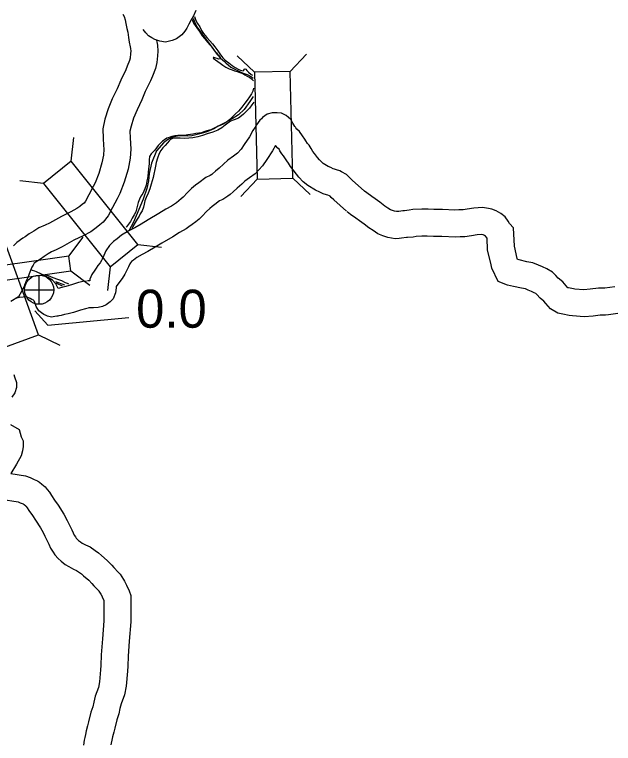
# Model space of a CAD drawing. Extents: x -939622 to -934245, y 1383184 to 1385301.
# Drawn here: x -935216.43 to -935196.45, y 1384090.07 to 1384114.37 of the extents above; entities that cross this region are included whole.
import ezdxf

# ---------------------------------------------------------------- set-up
doc = ezdxf.new("R2010")
doc.units = 0
for name, color, linetype in [('Level 10', 7, 'Continuous'), ('Level 20', 7, 'Continuous'), ('Level 25', 7, 'Continuous'), ('Level 26', 7, 'Continuous'), ('Level 8', 7, 'Continuous'), ('Level 9', 7, 'Continuous')]:
    doc.layers.add(name, color=color, linetype=linetype)

msp = doc.modelspace()

# ---------------------------------------------------------------- linework, layer by layer
at = {"layer": 'Level 10'}
for points in [[(-935212.809, 1384114.384), (-935212.774, 1384114.306), (-935212.741, 1384114.196), (-935212.711, 1384114.078), (-935212.677, 1384113.905), (-935212.65, 1384113.786), (-935212.625, 1384113.608), (-935212.6, 1384113.457), (-935212.566, 1384113.293), (-935212.555, 1384113.236), (-935212.548, 1384113.149), (-935212.553, 1384113.072), (-935212.571, 1384112.919), (-935212.586, 1384112.841), (-935212.665, 1384112.649), (-935212.711, 1384112.53), (-935212.882, 1384112.19), (-935213.006, 1384111.899), (-935213.165, 1384111.558), (-935213.303, 1384111.224), (-935213.414, 1384110.88), (-935213.476, 1384110.567), (-935213.471, 1384110.24), (-935213.461, 1384110.017), (-935213.451, 1384109.88), (-935213.462, 1384109.689), (-935213.511, 1384109.433), (-935213.617, 1384109.076), (-935213.736, 1384108.762), (-935213.799, 1384108.637), (-935213.948, 1384108.357), (-935214.058, 1384108.151), (-935214.109, 1384108.087), (-935214.156, 1384108.049), (-935214.247, 1384107.971), (-935214.349, 1384107.901), (-935214.547, 1384107.796), (-935214.861, 1384107.643), (-935215.257, 1384107.421), (-935215.404, 1384107.35), (-935215.619, 1384107.263), (-935215.785, 1384107.152), (-935215.942, 1384107.057), (-935216.074, 1384106.961), (-935216.147, 1384106.913), (-935216.355, 1384106.771), (-935216.462, 1384106.661)], [(-935210.379, 1384114.503), (-935210.461, 1384114.327), (-935210.536, 1384114.2), (-935210.614, 1384114.049), (-935210.684, 1384113.923), (-935210.747, 1384113.82), (-935210.85, 1384113.696), (-935211.02, 1384113.565), (-935211.167, 1384113.507), (-935211.386, 1384113.451), (-935211.578, 1384113.483), (-935211.748, 1384113.537), (-935211.844, 1384113.594), (-935211.954, 1384113.668), (-935212.048, 1384113.766), (-935212.134, 1384113.872), (-935212.137, 1384113.876)], [(-935211.691, 1384113.506), (-935211.683, 1384113.468), (-935211.662, 1384113.357), (-935211.646, 1384113.157), (-935211.656, 1384112.993), (-935211.681, 1384112.778), (-935211.721, 1384112.579), (-935211.828, 1384112.318), (-935211.886, 1384112.166), (-935212.065, 1384111.81), (-935212.185, 1384111.532), (-935212.34, 1384111.196), (-935212.458, 1384110.913), (-935212.541, 1384110.654), (-935212.575, 1384110.486), (-935212.571, 1384110.266), (-935212.563, 1384110.068), (-935212.55, 1384109.887), (-935212.567, 1384109.579), (-935212.635, 1384109.22), (-935212.764, 1384108.788), (-935212.911, 1384108.4), (-935213, 1384108.223), (-935213.154, 1384107.934), (-935213.302, 1384107.655), (-935213.468, 1384107.447), (-935213.582, 1384107.356), (-935213.699, 1384107.256), (-935213.882, 1384107.13), (-935214.138, 1384106.994), (-935214.444, 1384106.845), (-935214.841, 1384106.623), (-935215.039, 1384106.527), (-935215.195, 1384106.464), (-935215.302, 1384106.392), (-935215.443, 1384106.307), (-935215.561, 1384106.22), (-935215.648, 1384106.164), (-935215.773, 1384106.079), (-935215.773, 1384106.079), (-935215.808, 1384106.01), (-935215.845, 1384105.947), (-935215.86, 1384105.921), (-935215.888, 1384105.856)], [(-935204.753, 1384108.487), (-935205.162, 1384108.853), (-935205.241, 1384108.926), (-935205.353, 1384109.035), (-935205.514, 1384109.13), (-935205.58, 1384109.156), (-935205.683, 1384109.198), (-935205.756, 1384109.218), (-935205.797, 1384109.233), (-935205.879, 1384109.269), (-935205.963, 1384109.307), (-935206.128, 1384109.411), (-935206.19, 1384109.46), (-935206.25, 1384109.525), (-935206.316, 1384109.611), (-935206.419, 1384109.736), (-935206.47, 1384109.809), (-935206.535, 1384109.907), (-935206.603, 1384110.014), (-935206.649, 1384110.074), (-935206.711, 1384110.158), (-935206.745, 1384110.214), (-935206.82, 1384110.327), (-935206.917, 1384110.475), (-935207.009, 1384110.556), (-935207.042, 1384110.593), (-935207.047, 1384110.6), (-935207.059, 1384110.618), (-935207.075, 1384110.644), (-935207.106, 1384110.698), (-935207.139, 1384110.752), (-935207.208, 1384110.868), (-935207.365, 1384111.005), (-935207.524, 1384111.082), (-935207.666, 1384111.095), (-935207.722, 1384111.099), (-935207.837, 1384111.097), (-935207.994, 1384111.056), (-935208.151, 1384110.944), (-935208.192, 1384110.892), (-935208.239, 1384110.85), (-935208.351, 1384110.7), (-935208.4, 1384110.613), (-935208.474, 1384110.509), (-935208.59, 1384110.297), (-935208.766, 1384110.037), (-935208.867, 1384109.879), (-935208.991, 1384109.747), (-935209.124, 1384109.653), (-935209.309, 1384109.513), (-935209.455, 1384109.384), (-935209.596, 1384109.25), (-935209.718, 1384109.148), (-935209.818, 1384109.063), (-935209.844, 1384109.042), (-935209.904, 1384109.002), (-935210.043, 1384108.94), (-935210.277, 1384108.765), (-935210.39, 1384108.683), (-935210.519, 1384108.573), (-935210.66, 1384108.435), (-935210.803, 1384108.284), (-935210.864, 1384108.226), (-935210.942, 1384108.163), (-935211.026, 1384108.096), (-935211.129, 1384108.029), (-935211.191, 1384107.982), (-935211.374, 1384107.883), (-935211.614, 1384107.733), (-935211.97, 1384107.527), (-935212.199, 1384107.386), (-935212.411, 1384107.265), (-935212.611, 1384107.16), (-935212.853, 1384107.012), (-935213.006, 1384106.897), (-935213.126, 1384106.802), (-935213.257, 1384106.667), (-935213.376, 1384106.49), (-935213.445, 1384106.332), (-935213.498, 1384106.218), (-935213.524, 1384106.166), (-935213.571, 1384106.096), (-935213.643, 1384106.001), (-935213.701, 1384105.919), (-935213.753, 1384105.849), (-935213.845, 1384105.709), (-935213.91, 1384105.552), (-935213.92, 1384105.493), (-935213.991, 1384105.489)], [(-935205.352, 1384107.816), (-935205.77, 1384108.189), (-935205.862, 1384108.275), (-935205.902, 1384108.314), (-935205.911, 1384108.319), (-935205.917, 1384108.322), (-935205.971, 1384108.344), (-935206.025, 1384108.359), (-935206.129, 1384108.396), (-935206.246, 1384108.447), (-935206.392, 1384108.514), (-935206.646, 1384108.674), (-935206.803, 1384108.797), (-935206.939, 1384108.945), (-935207.019, 1384109.049), (-935207.137, 1384109.191), (-935207.215, 1384109.303), (-935207.291, 1384109.419), (-935207.34, 1384109.497), (-935207.368, 1384109.532), (-935207.459, 1384109.656), (-935207.505, 1384109.731), (-935207.572, 1384109.832), (-935207.603, 1384109.88), (-935207.646, 1384109.918), (-935207.723, 1384110.005), (-935207.821, 1384109.828), (-935208.015, 1384109.542), (-935208.154, 1384109.323), (-935208.397, 1384109.066), (-935208.591, 1384108.927), (-935208.739, 1384108.816), (-935208.847, 1384108.72), (-935208.997, 1384108.579), (-935209.137, 1384108.461), (-935209.238, 1384108.375), (-935209.307, 1384108.317), (-935209.473, 1384108.209), (-935209.584, 1384108.159), (-935209.743, 1384108.041), (-935209.832, 1384107.976), (-935209.911, 1384107.908), (-935210.019, 1384107.803), (-935210.165, 1384107.648), (-935210.27, 1384107.549), (-935210.382, 1384107.459), (-935210.499, 1384107.366), (-935210.611, 1384107.293), (-935210.704, 1384107.223), (-935210.92, 1384107.106), (-935211.15, 1384106.961), (-935211.509, 1384106.754), (-935211.739, 1384106.612), (-935211.979, 1384106.475), (-935212.167, 1384106.376), (-935212.347, 1384106.266), (-935212.456, 1384106.185), (-935212.52, 1384106.134), (-935212.555, 1384106.098), (-935212.583, 1384106.056), (-935212.624, 1384105.961), (-935212.688, 1384105.826), (-935212.743, 1384105.714), (-935212.838, 1384105.573), (-935212.918, 1384105.467), (-935212.972, 1384105.391), (-935213.014, 1384105.334), (-935213.032, 1384105.308), (-935213.031, 1384105.264), (-935213.056, 1384105.093), (-935213.142, 1384104.896), (-935213.242, 1384104.793), (-935213.369, 1384104.691), (-935213.495, 1384104.64), (-935213.634, 1384104.604), (-935213.796, 1384104.591), (-935213.87, 1384104.594), (-935213.874, 1384104.594), (-935213.944, 1384104.59)], [(-935196.398, 1384105.297), (-935196.729, 1384105.249), (-935196.746, 1384105.247), (-935196.944, 1384105.253), (-935197.225, 1384105.213), (-935197.432, 1384105.195), (-935197.734, 1384105.217), (-935197.774, 1384105.222), (-935197.946, 1384105.259), (-935197.966, 1384105.264), (-935198.02, 1384105.327), (-935198.138, 1384105.464), (-935198.288, 1384105.587), (-935198.369, 1384105.668), (-935198.485, 1384105.785), (-935198.666, 1384105.889), (-935198.809, 1384105.962), (-935198.95, 1384106.018), (-935199.136, 1384106.094), (-935199.333, 1384106.127), (-935199.589, 1384106.188), (-935199.647, 1384106.2), (-935199.657, 1384106.238), (-935199.75, 1384106.653), (-935199.781, 1384107.257), (-935199.913, 1384107.408), (-935199.96, 1384107.481), (-935200.056, 1384107.629), (-935200.207, 1384107.734), (-935200.36, 1384107.823), (-935200.503, 1384107.878), (-935200.61, 1384107.908), (-935200.814, 1384107.939), (-935201.106, 1384107.919), (-935201.324, 1384107.88), (-935201.461, 1384107.862), (-935201.606, 1384107.863), (-935201.742, 1384107.85), (-935202.148, 1384107.867), (-935202.329, 1384107.871), (-935202.435, 1384107.869), (-935202.632, 1384107.878), (-935202.844, 1384107.881), (-935203.137, 1384107.874), (-935203.266, 1384107.845), (-935203.419, 1384107.832), (-935203.474, 1384107.824), (-935203.605, 1384107.806), (-935203.664, 1384107.803), (-935203.689, 1384107.801), (-935203.756, 1384107.812), (-935203.823, 1384107.834), (-935203.886, 1384107.861), (-935203.971, 1384107.916), (-935204.073, 1384107.985), (-935204.235, 1384108.112), (-935204.401, 1384108.223), (-935204.511, 1384108.307), (-935204.675, 1384108.423), (-935204.753, 1384108.487)], [(-935205.352, 1384107.816), (-935205.367, 1384107.83)], [(-935196.306, 1384104.401), (-935196.611, 1384104.357), (-935196.707, 1384104.345), (-935196.894, 1384104.351), (-935197.123, 1384104.318), (-935197.426, 1384104.293), (-935197.816, 1384104.321), (-935197.92, 1384104.332), (-935198.135, 1384104.38), (-935198.299, 1384104.414), (-935198.551, 1384104.563), (-935198.704, 1384104.742), (-935198.769, 1384104.818), (-935198.893, 1384104.919), (-935199.007, 1384105.034), (-935199.038, 1384105.065), (-935199.093, 1384105.096), (-935199.18, 1384105.141), (-935199.287, 1384105.183), (-935199.385, 1384105.223), (-935199.513, 1384105.245), (-935199.783, 1384105.309), (-935199.979, 1384105.349), (-935200.294, 1384105.472), (-935200.502, 1384105.915), (-935200.531, 1384106.022), (-935200.644, 1384106.53), (-935200.664, 1384106.912), (-935200.712, 1384106.986), (-935200.75, 1384107.008), (-935200.788, 1384107.023), (-935200.802, 1384107.027), (-935200.851, 1384107.034), (-935200.997, 1384107.024), (-935201.187, 1384106.991), (-935201.404, 1384106.962), (-935201.565, 1384106.963), (-935201.717, 1384106.948), (-935202.177, 1384106.967), (-935202.332, 1384106.97), (-935202.449, 1384106.969), (-935202.66, 1384106.978), (-935202.839, 1384106.981), (-935203.027, 1384106.976), (-935203.131, 1384106.953), (-935203.315, 1384106.938), (-935203.349, 1384106.933), (-935203.519, 1384106.91), (-935203.597, 1384106.905), (-935203.728, 1384106.893), (-935203.975, 1384106.937), (-935204.137, 1384106.99), (-935204.31, 1384107.063), (-935204.468, 1384107.166), (-935204.603, 1384107.256), (-935204.763, 1384107.383), (-935204.924, 1384107.49), (-935205.045, 1384107.583), (-935205.221, 1384107.708), (-935205.331, 1384107.797)], [(-935215.884, 1384105.866), (-935215.92, 1384105.778), (-935215.939, 1384105.726), (-935215.971, 1384105.622), (-935216.034, 1384105.492), (-935216.065, 1384105.423), (-935216.092, 1384105.362), (-935216.11, 1384105.318), (-935216.146, 1384105.227), (-935216.194, 1384105.132), (-935216.292, 1384104.954)], [(-935214.022, 1384105.486), (-935214.134, 1384105.473), (-935214.296, 1384105.432), (-935214.494, 1384105.373), (-935214.714, 1384105.3), (-935214.849, 1384105.265), (-935214.973, 1384105.239), (-935214.986, 1384105.259), (-935215.008, 1384105.302), (-935215.053, 1384105.388), (-935215.157, 1384105.512), (-935215.308, 1384105.608), (-935215.381, 1384105.647), (-935215.448, 1384105.681), (-935215.522, 1384105.716), (-935215.699, 1384105.798), (-935215.754, 1384105.816), (-935215.831, 1384105.841), (-935215.868, 1384105.845)], [(-935216.292, 1384104.954), (-935216.553, 1384104.799)], [(-935213.913, 1384104.593), (-935213.969, 1384104.586), (-935214.058, 1384104.563), (-935214.225, 1384104.514), (-935214.459, 1384104.437), (-935214.641, 1384104.389), (-935214.757, 1384104.365), (-935214.868, 1384104.341), (-935214.944, 1384104.326), (-935214.979, 1384104.318), (-935215.018, 1384104.309), (-935215.078, 1384104.299), (-935215.192, 1384104.283), (-935215.327, 1384104.315), (-935215.376, 1384104.333), (-935215.452, 1384104.365), (-935215.532, 1384104.423), (-935215.62, 1384104.497), (-935215.71, 1384104.641), (-935215.748, 1384104.773), (-935215.749, 1384104.782), (-935215.767, 1384104.811), (-935215.783, 1384104.841), (-935215.798, 1384104.849), (-935215.847, 1384104.874), (-935215.906, 1384104.902), (-935216.006, 1384104.948), (-935216.015, 1384104.954), (-935216.019, 1384104.956), (-935216.136, 1384104.95), (-935216.256, 1384104.939), (-935216.349, 1384104.919)], [(-935216.453, 1384102.373), (-935216.423, 1384102.29), (-935216.366, 1384102.103), (-935216.364, 1384101.938), (-935216.416, 1384101.758), (-935216.519, 1384101.616)], [(-935216.558, 1384100.701), (-935216.274, 1384100.536)], [(-935216.274, 1384100.536), (-935216.204, 1384100.294), (-935216.201, 1384100.285), (-935216.144, 1384100.16), (-935216.138, 1384099.964), (-935216.158, 1384099.82), (-935216.203, 1384099.66), (-935216.359, 1384099.383), (-935216.547, 1384099.072), (-935216.058, 1384098.992), (-935215.907, 1384098.931), (-935215.814, 1384098.894), (-935215.767, 1384098.872), (-935215.711, 1384098.848), (-935215.662, 1384098.818), (-935215.591, 1384098.781), (-935215.512, 1384098.712), (-935215.41, 1384098.623), (-935215.336, 1384098.537), (-935215.265, 1384098.442), (-935215.192, 1384098.33), (-935215.089, 1384098.174), (-935214.976, 1384098.014), (-935214.786, 1384097.71), (-935214.668, 1384097.501), (-935214.605, 1384097.361), (-935214.516, 1384097.185), (-935214.47, 1384097.092), (-935214.435, 1384097.012), (-935214.394, 1384096.951), (-935214.367, 1384096.911), (-935214.32, 1384096.857), (-935214.296, 1384096.836), (-935214.231, 1384096.786), (-935214.169, 1384096.749), (-935214.056, 1384096.686), (-935213.908, 1384096.622), (-935213.739, 1384096.498), (-935213.626, 1384096.42), (-935213.531, 1384096.329), (-935213.335, 1384096.166), (-935213.186, 1384096.008), (-935213.118, 1384095.932), (-935212.968, 1384095.774), (-935212.906, 1384095.71), (-935212.793, 1384095.536), (-935212.755, 1384095.476), (-935212.689, 1384095.34), (-935212.603, 1384095.156), (-935212.548, 1384094.994), (-935212.544, 1384094.696), (-935212.546, 1384094.119), (-935212.599, 1384093.479), (-935212.641, 1384092.97), (-935212.652, 1384092.643), (-935212.654, 1384092.47), (-935212.701, 1384091.979), (-935212.76, 1384091.691), (-935212.871, 1384091.381), (-935212.911, 1384091.225), (-935212.95, 1384091.052), (-935213.015, 1384090.854), (-935213.086, 1384090.573), (-935213.119, 1384090.437), (-935213.157, 1384090.288), (-935213.179, 1384090.175), (-935213.203, 1384090.069), (-935213.215, 1384090.013)], [(-935216.874, 1384098.213), (-935216.303, 1384098.12), (-935216.239, 1384098.094), (-935216.171, 1384098.068), (-935216.141, 1384098.053), (-935216.125, 1384098.046), (-935216.102, 1384098.033), (-935216.102, 1384098.032), (-935216.051, 1384097.988), (-935216.037, 1384097.972), (-935216.002, 1384097.926), (-935215.946, 1384097.838), (-935215.832, 1384097.666), (-935215.726, 1384097.516), (-935215.559, 1384097.25), (-935215.472, 1384097.095), (-935215.418, 1384096.974), (-935215.32, 1384096.781), (-935215.285, 1384096.71), (-935215.227, 1384096.579), (-935215.139, 1384096.446), (-935215.078, 1384096.358), (-935214.966, 1384096.229), (-935214.876, 1384096.146), (-935214.734, 1384096.037), (-935214.617, 1384095.969), (-935214.456, 1384095.878), (-935214.359, 1384095.836), (-935214.261, 1384095.764), (-935214.196, 1384095.719), (-935214.131, 1384095.657), (-935213.953, 1384095.509), (-935213.848, 1384095.398), (-935213.78, 1384095.322), (-935213.617, 1384095.151), (-935213.614, 1384095.148), (-935213.55, 1384095.048), (-935213.541, 1384095.035), (-935213.502, 1384094.954), (-935213.446, 1384094.834), (-935213.444, 1384094.692), (-935213.446, 1384094.157), (-935213.496, 1384093.553), (-935213.54, 1384093.022), (-935213.551, 1384092.664), (-935213.554, 1384092.519), (-935213.592, 1384092.114), (-935213.629, 1384091.934), (-935213.732, 1384091.646), (-935213.786, 1384091.436), (-935213.819, 1384091.291), (-935213.879, 1384091.106), (-935213.96, 1384090.788), (-935213.992, 1384090.654), (-935214.036, 1384090.485), (-935214.06, 1384090.358), (-935214.081, 1384090.266), (-935214.1, 1384090.178), (-935214.126, 1384090.012)]]:
    msp.add_lwpolyline(points, dxfattribs=at)
at = {"layer": 'Level 20'}
for p, q in [((-935208.424, 1384112.447), (-935208.999, 1384112.992)), ((-935207.236, 1384112.479), (-935206.691, 1384113.054)), ((-935214.539, 1384109.484), (-935214.453, 1384110.271)), ((-935215.466, 1384108.741), (-935216.254, 1384108.828)), ((-935208.327, 1384108.884), (-935208.872, 1384108.309)), ((-935207.14, 1384108.916), (-935206.565, 1384108.372)), ((-935214.612, 1384106.315), (-935214.136, 1384106.948)), ((-935212.311, 1384106.703), (-935211.524, 1384106.616)), ((-935213.238, 1384105.96), (-935213.325, 1384105.173)), ((-935214.544, 1384105.827), (-935213.911, 1384105.351)), ((-935215.629, 1384103.687), (-935214.912, 1384103.35))]:
    msp.add_line(p, q, dxfattribs=at)
for points in [[(-935207.14, 1384108.916), (-935207.236, 1384112.479), (-935208.424, 1384112.447), (-935208.327, 1384108.884)], [(-935212.311, 1384106.703), (-935214.539, 1384109.484), (-935215.466, 1384108.741), (-935213.238, 1384105.96)], [(-935215.629, 1384103.687), (-935216.839, 1384107.039), (-935217.956, 1384106.636), (-935216.747, 1384103.284)], [(-935214.612, 1384106.315), (-935218.141, 1384105.817), (-935218.073, 1384105.329), (-935214.544, 1384105.827)]]:
    msp.add_lwpolyline(points, close=True, dxfattribs=at)
at = {"layer": 'Level 25'}
for p, q in [((-935215.751, 1384104.487), (-935215.313, 1384104.013)), ((-935215.313, 1384104.013), (-935212.611, 1384104.268))]:
    msp.add_line(p, q, dxfattribs=at)
at = {"layer": 'Level 26'}
for p, q in [((-935215.605, 1384104.709), (-935215.605, 1384105.684)), ((-935216.093, 1384105.196), (-935215.118, 1384105.196))]:
    msp.add_line(p, q, dxfattribs=at)
msp.add_circle((-935215.605, 1384105.196), 0.487, dxfattribs=at)
at = {"layer": 'Level 8'}
for points in [[(-935210.458, 1384114.24), (-935210.455, 1384114.221), (-935210.417, 1384114.113), (-935210.349, 1384113.967), (-935210.257, 1384113.836), (-935210.153, 1384113.697), (-935210.005, 1384113.5), (-935209.864, 1384113.316), (-935209.769, 1384113.176), (-935209.656, 1384113.031), (-935209.552, 1384112.915), (-935209.421, 1384112.806), (-935209.375, 1384112.767), (-935209.29, 1384112.687), (-935209.214, 1384112.619), (-935209.105, 1384112.558), (-935209.014, 1384112.52), (-935208.905, 1384112.468), (-935208.802, 1384112.421), (-935208.669, 1384112.369), (-935208.527, 1384112.296), (-935208.471, 1384112.256)], [(-935208.469, 1384111.644), (-935208.578, 1384111.469), (-935208.769, 1384111.205), (-935208.953, 1384111.031), (-935209.164, 1384110.893), (-935209.414, 1384110.763), (-935209.629, 1384110.646), (-935209.781, 1384110.566), (-935210.008, 1384110.463), (-935210.196, 1384110.401), (-935210.516, 1384110.324), (-935210.64, 1384110.319), (-935210.766, 1384110.333), (-935210.928, 1384110.324), (-935211.114, 1384110.295), (-935211.296, 1384110.217), (-935211.447, 1384110.101), (-935211.696, 1384109.83), (-935211.861, 1384109.416), (-935211.931, 1384109.076), (-935211.963, 1384108.832), (-935212.01, 1384108.573), (-935212.131, 1384108.211), (-935212.279, 1384107.872), (-935212.459, 1384107.452), (-935212.601, 1384107.184)], [(-935214.753, 1384105.343), (-935215.053, 1384105.462)]]:
    msp.add_lwpolyline(points, dxfattribs=at)
at = {"layer": 'Level 9'}
for points in [[(-935210.499, 1384114.207), (-935210.452, 1384114.089), (-935210.405, 1384114.003), (-935210.319, 1384113.893), (-935210.255, 1384113.807), (-935210.165, 1384113.668), (-935210.076, 1384113.567), (-935209.984, 1384113.452), (-935209.898, 1384113.357), (-935209.839, 1384113.28), (-935209.787, 1384113.203), (-935209.732, 1384113.138), (-935209.692, 1384113.093), (-935209.655, 1384113.052), (-935209.621, 1384113.017), (-935209.594, 1384112.978), (-935209.572, 1384112.948), (-935209.562, 1384112.921), (-935209.562, 1384112.909), (-935209.577, 1384112.891), (-935209.619, 1384112.884), (-935209.664, 1384112.902), (-935209.716, 1384112.922), (-935209.746, 1384112.93), (-935209.773, 1384112.942), (-935209.794, 1384112.944), (-935209.803, 1384112.938), (-935209.793, 1384112.905), (-935209.721, 1384112.861), (-935209.647, 1384112.806), (-935209.568, 1384112.75), (-935209.474, 1384112.68), (-935209.383, 1384112.621), (-935209.27, 1384112.563), (-935209.168, 1384112.526), (-935209.092, 1384112.5), (-935208.995, 1384112.472), (-935208.914, 1384112.443), (-935208.814, 1384112.403), (-935208.741, 1384112.368), (-935208.662, 1384112.322), (-935208.577, 1384112.269), (-935208.522, 1384112.228), (-935208.486, 1384112.196), (-935208.452, 1384112.161)], [(-935210.418, 1384114.305), (-935210.416, 1384114.27), (-935210.379, 1384114.178), (-935210.32, 1384114.074), (-935210.249, 1384113.964)], [(-935210.249, 1384113.964), (-935210.186, 1384113.839), (-935210.124, 1384113.738), (-935210.011, 1384113.607), (-935209.907, 1384113.501), (-935209.818, 1384113.398), (-935209.741, 1384113.294), (-935209.645, 1384113.163), (-935209.555, 1384113.03), (-935209.482, 1384112.932), (-935209.396, 1384112.849), (-935209.28, 1384112.758), (-935209.17, 1384112.67), (-935209.061, 1384112.603), (-935208.946, 1384112.545), (-935208.894, 1384112.516), (-935208.846, 1384112.505), (-935208.804, 1384112.5), (-935208.78, 1384112.515), (-935208.753, 1384112.546), (-935208.742, 1384112.564), (-935208.714, 1384112.549), (-935208.678, 1384112.505), (-935208.626, 1384112.452), (-935208.528, 1384112.378), (-935208.484, 1384112.351)], [(-935208.454, 1384111.914), (-935208.482, 1384111.823), (-935208.522, 1384111.729), (-935208.589, 1384111.629), (-935208.662, 1384111.516), (-935208.742, 1384111.416), (-935208.841, 1384111.282), (-935208.953, 1384111.156), (-935209.057, 1384111.058), (-935209.157, 1384110.957), (-935209.243, 1384110.878), (-935209.355, 1384110.788), (-935209.471, 1384110.717), (-935209.566, 1384110.676), (-935209.68, 1384110.629), (-935209.793, 1384110.57), (-935209.882, 1384110.532), (-935210.008, 1384110.497), (-935210.112, 1384110.459), (-935210.19, 1384110.433), (-935210.276, 1384110.414), (-935210.375, 1384110.406), (-935210.474, 1384110.389), (-935210.555, 1384110.376), (-935210.651, 1384110.359), (-935210.771, 1384110.342), (-935210.879, 1384110.34), (-935210.978, 1384110.335), (-935211.074, 1384110.327), (-935211.176, 1384110.304), (-935211.265, 1384110.278), (-935211.346, 1384110.25), (-935211.426, 1384110.2), (-935211.491, 1384110.145), (-935211.556, 1384110.084), (-935211.633, 1384110.007), (-935211.689, 1384109.925), (-935211.744, 1384109.852), (-935211.803, 1384109.794), (-935211.868, 1384109.729), (-935211.924, 1384109.638), (-935211.931, 1384109.533), (-935211.94, 1384109.394), (-935211.955, 1384109.226)], [(-935208.447, 1384111.446), (-935208.506, 1384111.366), (-935208.591, 1384111.253), (-935208.698, 1384111.143), (-935208.783, 1384111.051), (-935208.854, 1384110.99), (-935208.952, 1384110.919), (-935209.095, 1384110.859), (-935209.217, 1384110.812), (-935209.395, 1384110.685), (-935209.508, 1384110.599), (-935209.647, 1384110.516), (-935209.808, 1384110.449), (-935209.997, 1384110.392), (-935210.152, 1384110.341), (-935210.31, 1384110.296), (-935210.481, 1384110.266), (-935210.616, 1384110.251), (-935210.772, 1384110.239), (-935210.898, 1384110.246), (-935211.013, 1384110.253), (-935211.103, 1384110.248), (-935211.154, 1384110.241), (-935211.222, 1384110.207), (-935211.272, 1384110.161), (-935211.319, 1384110.1), (-935211.399, 1384110.003), (-935211.475, 1384109.932), (-935211.549, 1384109.843), (-935211.607, 1384109.734), (-935211.658, 1384109.583), (-935211.698, 1384109.435), (-935211.723, 1384109.32), (-935211.806, 1384108.94), (-935211.837, 1384108.822), (-935211.868, 1384108.714), (-935211.913, 1384108.559), (-935211.964, 1384108.414), (-935212.031, 1384108.272), (-935212.08, 1384108.163), (-935212.099, 1384108.054), (-935212.127, 1384107.945), (-935212.173, 1384107.827), (-935212.231, 1384107.73), (-935212.269, 1384107.648), (-935212.336, 1384107.545), (-935212.4, 1384107.439), (-935212.476, 1384107.305), (-935212.51, 1384107.217)], [(-935211.955, 1384109.226), (-935211.965, 1384109.115), (-935211.98, 1384108.97), (-935212.011, 1384108.819), (-935212.041, 1384108.68), (-935212.078, 1384108.562), (-935212.147, 1384108.405), (-935212.212, 1384108.317), (-935212.255, 1384108.217), (-935212.301, 1384108.102), (-935212.343, 1384107.932), (-935212.383, 1384107.796), (-935212.432, 1384107.693), (-935212.499, 1384107.578), (-935212.563, 1384107.472), (-935212.63, 1384107.386), (-935212.695, 1384107.298), (-935212.702, 1384107.281)], [(-935214.627, 1384105.385), (-935214.631, 1384105.387), (-935214.727, 1384105.43), (-935214.846, 1384105.488), (-935214.982, 1384105.54), (-935215.142, 1384105.591), (-935215.299, 1384105.657), (-935215.37, 1384105.686)], [(-935214.826, 1384105.316), (-935215.021, 1384105.401), (-935215.035, 1384105.407)]]:
    msp.add_lwpolyline(points, dxfattribs=at)

# ---------------------------------------------------------------- texts
at = {"layer": 'Level 25'}
msp.add_text('0.0', height=1.2672, dxfattribs=at).set_placement((-935212.37, 1384103.929))

doc.saveas('drawing.dxf')
